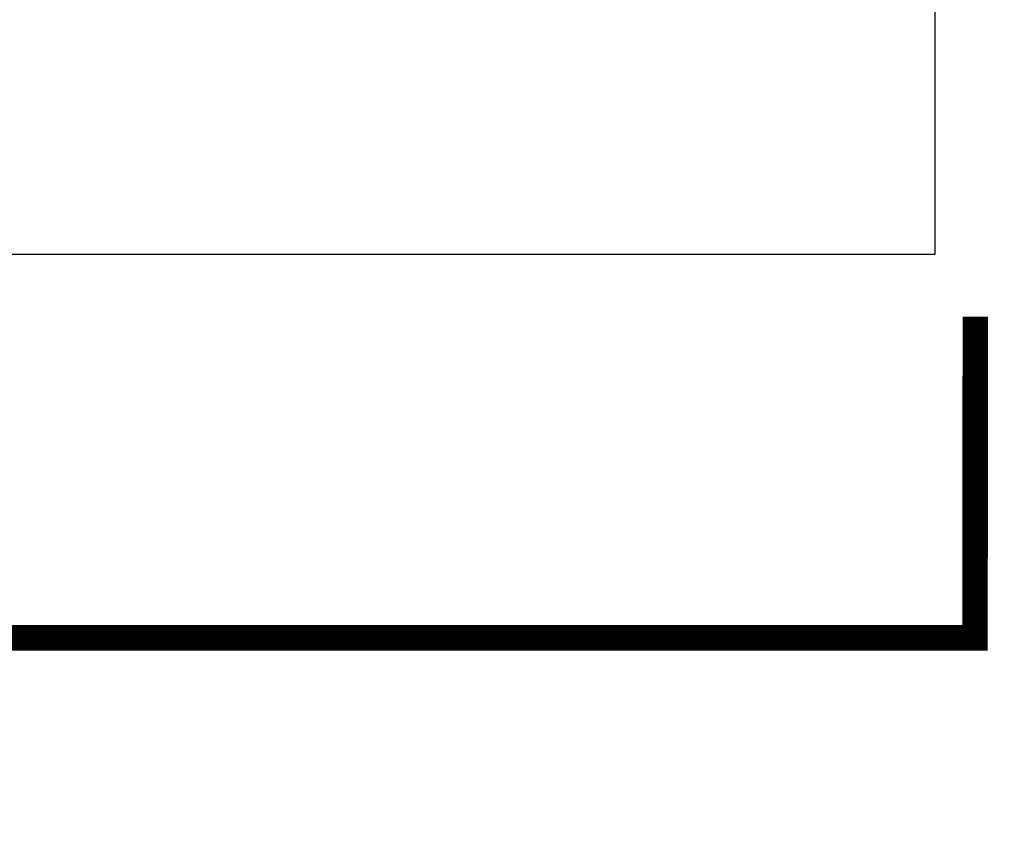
# Model space of a CAD drawing. Extents: x 4615668 to 9294084, y 5325188 to 10688993.
# Tile 307 of 656: x 4636884.15 to 4636891.86, y 5331425.6 to 5331431.88. Entities that reach past the tile are written whole.
import ezdxf

# ---------------------------------------------------------------- set-up
doc = ezdxf.new("R2010")
doc.units = 0
doc.header["$MEASUREMENT"] = 0
doc.layers.add('A_wymiary', color=152, linetype='Continuous', lineweight=5)
doc.layers.add('ocieplenie', color=214, linetype='Continuous', lineweight=13)
doc.styles.add('wewn', font='arial.ttf', dxfattribs={"height": 12})
doc.dimstyles.new('Kopia 1do100 wew', dxfattribs={"dimscale": 0.5, "dimtxt": 8, "dimasz": 15, "dimexe": 20, "dimexo": 0, "dimgap": 5, "dimtad": 1, "dimdec": 0, "dimzin": 9, "dimtxsty": 'wewn', "dimblk": 'ARCHTICK', "dimcen": 3, "dimdle": 20, "dimclrd": 256, "dimclre": 256, "dimclrt": 256, "dimadec": 0, "dimazin": 2, "dimtfac": 1, "dimtdec": 0, "dimtix": 1, "dimtmove": 2, "dimatfit": 3, "dimldrblk": 'NONE', "dimfxl": 0, "dimtvp": 1, "dimtolj": 1, "dimtzin": 0, "dimlwd": 5, "dimlwe": 5, "dimarcsym": 0})

# ---------------------------------------------------------------- blocks, each defined once
blk = doc.blocks.new('_ArchTick')
at = {"color": 0, "linetype": 'ByBlock', "const_width": 0.15}
blk.add_lwpolyline([(-0.5, -0.5), (0.5, 0.5)], dxfattribs=at)
blk = doc.blocks.new('*D5549')
at = {"layer": 'A_wymiary', "lineweight": 5, "ltscale": 40}
for p, q in [((4636893.316, 5331425.803), (4636893.316, 5331378.303)), ((4636949.3147, 5331425.803), (4636949.3147, 5331378.303)), ((4636883.316, 5331388.303), (4636959.3147, 5331388.303))]:
    blk.add_line(p, q, dxfattribs=at)
at = {"layer": 'Defpoints', "color": 0}
for p in [(4636893.316, 5331440.6968), (4636949.3147, 5331440.6968), (4636949.3147, 5331388.303)]:
    blk.add_point(p, dxfattribs=at)
at = {"layer": 'A_wymiary', "linetype": 'ByBlock', "lineweight": 5, "xscale": 7.5, "yscale": 7.5, "zscale": 7.5, "rotation": 180}
blk.add_blockref('_ArchTick', (4636893.316, 5331388.303), dxfattribs=at)
at = {"layer": 'A_wymiary', "linetype": 'ByBlock', "lineweight": 5, "xscale": 7.5, "yscale": 7.5, "zscale": 7.5}
blk.add_blockref('_ArchTick', (4636949.3147, 5331388.303), dxfattribs=at)
at = {"layer": 'A_wymiary', "ltscale": 40, "insert": (4636921.3154, 5331396.9299), "char_height": 12, "attachment_point": 5, "style": 'wewn'}
blk.add_mtext('\\A1;56', dxfattribs=at)
blk = doc.blocks.new('_None')

msp = doc.modelspace()

# ---------------------------------------------------------------- linework, layer by layer
at = {"layer": 'ocieplenie', "lineweight": -3, "ltscale": 40}
msp.add_lwpolyline([(4636891.3147, 5331449.0248), (4636891.3147, 5331430.0472), (4636858.4994, 5331430.0472)], dxfattribs=at)
at = {"layer": 'ocieplenie', "lineweight": 0, "const_width": 0.2}
msp.add_lwpolyline([(4636891.6321, 5331429.5615), (4636891.629, 5331427.0472), (4636858.4994, 5331427.0472)], dxfattribs=at)

# ---------------------------------------------------------------- dimensions: what is measured, and where the dimension line sits
at = {"layer": 'A_wymiary', "ltscale": 40}
dim = msp.add_linear_dim(base=(4636949.3147, 5331388.303), p1=(4636893.316, 5331440.6968), p2=(4636949.3147, 5331440.6968), dimstyle='Kopia 1do100 wew', dxfattribs=at)
dim.commit()
dim.dimension.update_dxf_attribs({"geometry": '*D5549', "text_midpoint": (4636921.3154, 5331396.9299)})

doc.saveas('drawing.dxf')
